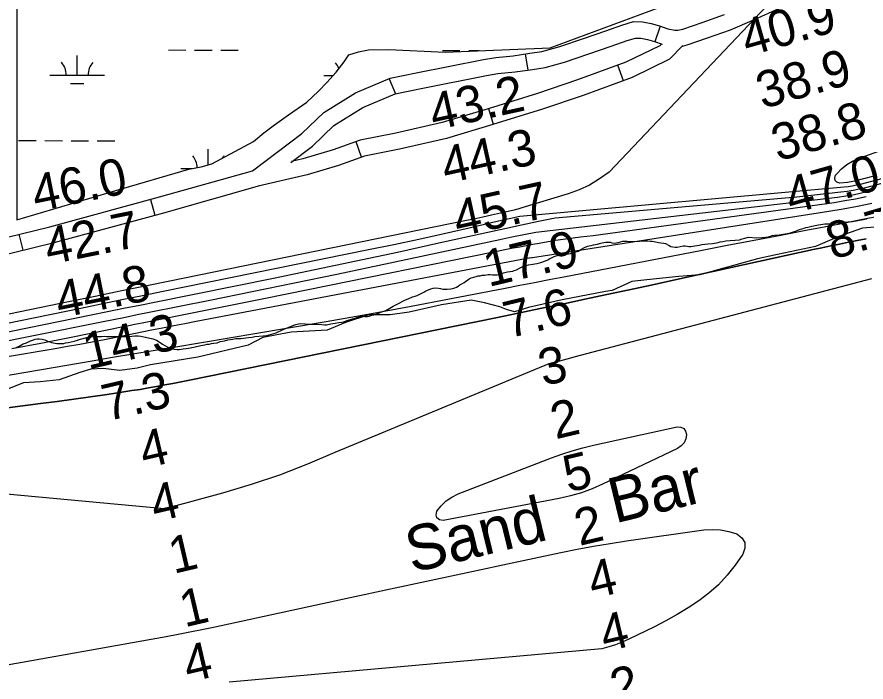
# Model space of a CAD drawing. Extents: x 3187622 to 3225504, y 800805 to 826213.
# Drawn here: x 3215002 to 3216557, y 812584 to 813802 of the extents above; entities that cross this region are included whole.
import ezdxf

# ---------------------------------------------------------------- set-up
doc = ezdxf.new("R2010")
doc.units = 0
for name, color, linetype in [('V-RIVR-EDGE', 7, 'Continuous'), ('V-RIVR-IDEN', 7, 'Continuous'), ('V-RIVR-RANG', 7, 'Continuous'), ('V-ROAD-CNTR', 7, 'Continuous'), ('V-SITE-VEGE', 7, 'Continuous'), ('V-TOPO-DPTH', 7, 'Continuous'), ('V-TOPO-MAJR', 7, 'Continuous'), ('V-TOPO-MINR', 7, 'Continuous'), ('V-TOPO-WATR', 7, 'Continuous'), ('V-WETL-SWMP', 7, 'Continuous')]:
    doc.layers.add(name, color=color, linetype=linetype)

msp = doc.modelspace()

# ---------------------------------------------------------------- linework, layer by layer
at = {"layer": 'V-RIVR-EDGE'}
msp.add_lwpolyline([(3216573.4, 813416.8), (3216550.3, 813415.1), (3216507.2, 813399.6), (3216464.6, 813381.4), (3216395, 813366.8), (3216358.1, 813359.1), (3216252.8, 813329.8), (3216214.5, 813326.8), (3216155.8, 813320.5), (3216128, 813317.5), (3216091.9, 813301.1), (3216080.1, 813298.9), (3216000.6, 813283.9), (3215938.8, 813269.7), (3215913.1, 813261.9), (3215898.4, 813265.9), (3215886.2, 813271.1), (3215858, 813278.2), (3215834.1, 813283.4), (3215779.3, 813274.9), (3215720.1, 813261.1), (3215685.3, 813256.4), (3215646.2, 813256.5), (3215604, 813242.3), (3215570.1, 813228), (3215504, 813224.7), (3215452.3, 813214.8), (3215425.7, 813201), (3215333.5, 813179), (3215246.5, 813164.9), (3215222.2, 813158.5), (3215190.4, 813154.6), (3215159.6, 813158.2), (3215137.4, 813156.9), (3215117, 813150.5), (3215079.5, 813137.5), (3215044.3, 813133.7), (3215013.9, 813132), (3214975.2, 813116.5)], dxfattribs=at)
at = {"layer": 'V-ROAD-CNTR'}
for p, q in [((3216180.2, 813784.9), (3216170.5, 813756.5)), ((3215933, 813734.2), (3215937.5, 813704.6)), ((3216112.6, 813685.2), (3216102.3, 813713.4)), ((3215683.6, 813688.8), (3215695.2, 813661.1)), ((3215875, 813605.2), (3215866.1, 813633.8)), ((3215633.2, 813545.1), (3215623.1, 813573.4)), ((3215246.7, 813467.8), (3215254.5, 813438.8)), ((3215005.4, 813403.8), (3215012.5, 813374.7))]:
    msp.add_line(p, q, dxfattribs=at)
for points in [[(3216220.8, 813748.7), (3216229.4, 813750.6), (3216266.8, 813763.6), (3216309, 813778.6), (3216352.7, 813797.3), (3216398.3, 813818.2), (3216459.8, 813844.3), (3216524.1, 813871.9), (3216597.3, 813901.2)], [(3215262.9, 813472.2), (3215433.4, 813520.3), (3215523.9, 813588.2), (3215563.8, 813626.8), (3215621.9, 813662.8), (3215685.8, 813689.7), (3215733.3, 813699.8), (3215856.2, 813723.9), (3215878.9, 813727.8), (3215910.9, 813730.9), (3215941.6, 813735.5), (3215963.2, 813738.8), (3215996.3, 813747.8), (3216039.6, 813762.7), (3216080.7, 813776.4), (3216110, 813787.1), (3216131.3, 813793.3), (3216147.7, 813792.8), (3216163.8, 813789.8), (3216178.8, 813785.4), (3216193.9, 813780.2), (3216206.8, 813777.9), (3216212.1, 813777.5), (3216221.3, 813779.5), (3216256.9, 813791.9), (3216298.1, 813806.5)], [(3215503.8, 813535.6), (3215543.4, 813565.3), (3215582.4, 813603), (3215635.7, 813636.1), (3215694.8, 813660.9), (3215739.3, 813670.4), (3215861.7, 813694.4), (3215882.8, 813698.1), (3215914.6, 813701.1), (3215946.2, 813705.9), (3215969.4, 813709.5), (3216005.1, 813719.1), (3216049.2, 813734.2), (3216090.5, 813748.1), (3216119.4, 813758.6), (3216135.1, 813763.2), (3216144.4, 813762.9), (3216156.7, 813760.6), (3216169.8, 813756.8), (3216183.6, 813752)], [(3216221.8, 813749.7), (3216197.3, 813724.4), (3216128.8, 813691.2), (3216038.8, 813658.3), (3215964.8, 813633.1), (3215873.7, 813604.8), (3215788.4, 813579.5), (3215702.4, 813559.9), (3215638.6, 813547.1), (3215590.8, 813529.9), (3215533.4, 813512.9), (3215443.6, 813492)], [(3216183.1, 813752.8), (3216179.5, 813749), (3216117.1, 813718.8), (3216028.8, 813686.6), (3215955.5, 813661.6), (3215865, 813633.5), (3215780.8, 813608.5), (3215696.1, 813589.2), (3215630.6, 813576.1), (3215581.4, 813558.4), (3215525.8, 813542), (3215505, 813537.1)], [(3215271.1, 813443.3), (3215447, 813492.9)], [(3214876.8, 813372.5), (3215062.4, 813417.7), (3215263.1, 813472.2)], [(3214883.1, 813343.1), (3215069.9, 813388.6), (3215270.9, 813443.3)]]:
    msp.add_lwpolyline(points, dxfattribs=at)
at = {"layer": 'V-SITE-VEGE'}
for points in [[(3216330.5, 813395.3), (3216335, 813396.7), (3216342, 813398.5), (3216355.6, 813397.6), (3216367, 813398.1), (3216378.3, 813399.4), (3216381.8, 813400.2), (3216385.3, 813401.5), (3216389.3, 813402.3), (3216398.2, 813402.9), (3216405.1, 813404), (3216412.9, 813405.4), (3216418.8, 813406.7), (3216422.5, 813407.7), (3216427.7, 813409.6), (3216430.8, 813411), (3216435.2, 813412.6), (3216439.5, 813413.9), (3216443.7, 813415), (3216446.9, 813416), (3216450.2, 813416.9), (3216457.9, 813418.7), (3216470, 813421), (3216474.5, 813422), (3216481.9, 813422.8), (3216487.3, 813423), (3216501.5, 813424.5), (3216504.9, 813424.5), (3216508.9, 813425.1), (3216512.6, 813425.5), (3216524, 813426.4), (3216532.2, 813427.5), (3216552.1, 813430.7), (3216558.3, 813432.3)], [(3215834, 813324.1), (3215838.9, 813325.5), (3215843, 813326.4), (3215846.6, 813327.5), (3215850.1, 813328), (3215853.9, 813328.7), (3215859, 813329.1), (3215862.1, 813329.6), (3215865.3, 813330), (3215868.8, 813330.2), (3215873.2, 813329.8), (3215876.2, 813329.6), (3215881.1, 813329.7), (3215884.6, 813330.4), (3215887.6, 813331.6), (3215892.8, 813333.2), (3215900.7, 813334.8), (3215909.9, 813336.4), (3215912.9, 813337.2), (3215916.9, 813339), (3215922.3, 813341.7), (3215925.8, 813343.7), (3215929.8, 813345.3), (3215934.6, 813346.9), (3215938.6, 813347.9), (3215947, 813349.3), (3215950.7, 813349.7), (3215954.2, 813350.4), (3215961.2, 813352.2), (3215969.9, 813355), (3215974.5, 813357.2), (3215978.1, 813359.2), (3215982.1, 813361.1), (3215985.6, 813363), (3215991.1, 813365.2), (3215995.3, 813366.8), (3216001.7, 813367.2), (3216005.6, 813367.1), (3216008.6, 813367.3), (3216015.9, 813368.7), (3216023.1, 813370.8), (3216030.5, 813373.2), (3216033.3, 813375.3), (3216036.2, 813376.6), (3216040.2, 813378.8), (3216046.9, 813381.9), (3216050.2, 813382.8), (3216053.4, 813383.5), (3216058.2, 813384.2), (3216065.4, 813385.8), (3216068.8, 813387), (3216073.6, 813388.3), (3216076.7, 813388.8), (3216080.3, 813389.2), (3216084, 813389.4), (3216088.2, 813389.3), (3216091.6, 813388.3), (3216096.5, 813387.7), (3216099.7, 813387.9), (3216102.8, 813388.9), (3216107.2, 813389.8), (3216111.7, 813391), (3216114.9, 813391.4), (3216119.4, 813391.3), (3216128, 813390.9), (3216133.2, 813390.7), (3216142.1, 813391.3), (3216147.6, 813391.9), (3216152.5, 813391.8), (3216156.8, 813391.8), (3216161.5, 813391.5), (3216165.6, 813391.1), (3216168.8, 813390.4), (3216177, 813388.5), (3216181, 813388.1), (3216186.9, 813387.8), (3216189.9, 813386.8), (3216196.4, 813383), (3216199.7, 813381.4), (3216203.1, 813380.6), (3216207.6, 813380.3), (3216211.2, 813380.5), (3216221.9, 813382.4), (3216226.1, 813382.5), (3216229.4, 813382.2), (3216232.8, 813381.7), (3216236.3, 813381.4), (3216239.8, 813381.8), (3216251.4, 813383.9), (3216256.1, 813385.2), (3216267.3, 813386.6), (3216276, 813387), (3216283.1, 813388.1), (3216286.4, 813388.7), (3216289.9, 813389.7), (3216295, 813390.9), (3216300, 813391.7), (3216308.2, 813392.4), (3216317.4, 813393), (3216325.3, 813393.9), (3216330.5, 813395.3)], [(3215295.6, 813192.5), (3215299.1, 813192.9), (3215306.5, 813194.3), (3215311.6, 813194.9), (3215316.1, 813195.3), (3215322.1, 813196.6), (3215326, 813197.2), (3215338.7, 813200.2), (3215342.2, 813200.6), (3215345.8, 813201.2), (3215350.6, 813202.3), (3215354.1, 813202.7), (3215358.2, 813203.7), (3215362.3, 813204.5), (3215368.6, 813204.9), (3215374.1, 813207.3), (3215381.9, 813208.7), (3215388.3, 813210.2), (3215393.2, 813211.2), (3215397.1, 813211.6), (3215402.9, 813212.8), (3215407.6, 813213.2), (3215412.1, 813213.2), (3215426.2, 813214.6), (3215432.6, 813215.4), (3215437.5, 813216.6), (3215452.9, 813217.6), (3215458.8, 813218.6), (3215464.2, 813219.4), (3215476.9, 813223.1), (3215489.4, 813229.2), (3215509.3, 813237.2), (3215513, 813238.6), (3215517.9, 813240), (3215521, 813240.2), (3215529.6, 813239.6), (3215532.9, 813239.2), (3215536.8, 813239), (3215552.1, 813239.1), (3215560.1, 813238.5), (3215565.5, 813237.7), (3215568.9, 813238.1), (3215576.7, 813239.5), (3215580.2, 813240.5), (3215584.9, 813240.9), (3215591.7, 813242.1), (3215597.6, 813242.9), (3215601.9, 813244), (3215605, 813245.4), (3215608.3, 813246.6), (3215616.5, 813248.7), (3215621.2, 813250.3), (3215624.3, 813251.5), (3215628.8, 813252.9), (3215632.1, 813253.7), (3215636.2, 813253.9), (3215639.3, 813253.5), (3215644, 813253.5), (3215647.1, 813254.1), (3215652, 813255.5), (3215655.7, 813256.2), (3215661, 813258.2), (3215664.3, 813259.6), (3215667.2, 813261), (3215670.5, 813261.7), (3215677.6, 813264.5), (3215685, 813268.6), (3215687.9, 813270.6), (3215691, 813272.3), (3215701.8, 813277.6), (3215708.8, 813281.3), (3215713.3, 813283.5), (3215718.3, 813285.8), (3215726.7, 813289.4), (3215731.2, 813290.6), (3215734.9, 813291.7), (3215738.4, 813293.3), (3215743.5, 813295.9), (3215747.2, 813297.8), (3215751.1, 813300.2), (3215756, 813302.1), (3215760.1, 813304.1), (3215764, 813305.3), (3215769.3, 813305.7), (3215774.1, 813305.1), (3215777.9, 813304.3), (3215781.8, 813303.2), (3215786.1, 813303), (3215789.6, 813303.4), (3215796.8, 813303.8), (3215800, 813304.5), (3215803.8, 813305.7), (3215807, 813306.9), (3215810.2, 813308.8), (3215813.3, 813311), (3215816.5, 813313.1), (3215820.8, 813315.6), (3215823.7, 813317.5), (3215827.5, 813320.6), (3215830.3, 813322.4), (3215834, 813324.1)], [(3215000.4, 813196.6), (3215005.8, 813198.6), (3215013.2, 813202.9), (3215019.3, 813204.8), (3215026.9, 813208.6), (3215032.4, 813210.7), (3215035.3, 813211.5), (3215039.4, 813212.3), (3215042.9, 813212.5), (3215048.2, 813211.7), (3215053.2, 813210.2), (3215057.9, 813208.2), (3215062, 813206.7), (3215065, 813205.7), (3215075.3, 813204), (3215087.8, 813204), (3215090.7, 813204.8), (3215095.6, 813205.6), (3215106.7, 813208.1), (3215111.2, 813209.3), (3215115.9, 813210.9), (3215132.5, 813215.6), (3215137, 813216.2), (3215144.8, 813216.6), (3215152.4, 813216.8), (3215156.9, 813216.8), (3215161.4, 813217), (3215165.7, 813216.8), (3215171.8, 813216.8), (3215178, 813216.5), (3215182.3, 813216.5), (3215187.2, 813216.3), (3215192.3, 813216.5), (3215197.7, 813216.3), (3215205.9, 813216.5), (3215212.4, 813217.5), (3215218, 813217.7), (3215223.7, 813217.7), (3215228.6, 813217.5), (3215234.4, 813216.2), (3215242.6, 813214.4), (3215250.8, 813212.5), (3215257.7, 813210), (3215262.4, 813206.7), (3215268.8, 813202.4), (3215272.9, 813199.9), (3215276.8, 813197.7), (3215280.7, 813195.8), (3215285.6, 813194.4), (3215290.5, 813193.2), (3215295.6, 813192.5)]]:
    msp.add_lwpolyline(points, dxfattribs=at)
at = {"layer": 'V-TOPO-DPTH'}
for points in [[(3216567.5, 813460), (3216541.3, 813454.9), (3216515, 813450.1), (3216488.7, 813445.8), (3215946.4, 813360.8), (3215945, 813360.6), (3215940.9, 813360.1), (3215939.8, 813359.9), (3215939.2, 813359.8), (3215330.1, 813243.9), (3215309.6, 813240), (3215289.1, 813236), (3215268.6, 813232), (3215248.1, 813228), (3215218.8, 813222.1), (3215213, 813221), (3215207.1, 813219.8), (3215201.3, 813218.6), (3215195.5, 813217.5), (3215162.2, 813210.8), (3215139.7, 813206.4), (3215117.2, 813202.1), (3215094.6, 813198.1), (3215072, 813194.2), (3214503.4, 813098.5)], [(3214486.3, 813020.9), (3215045.1, 813093.6), (3215075.5, 813097.6), (3215106, 813101.8), (3215136.4, 813106.1), (3215166.9, 813110.5), (3215197.5, 813115.1), (3215212.6, 813117.4), (3215227.7, 813119.8), (3215242.7, 813122.4), (3215257.7, 813125.1), (3215272.7, 813127.9), (3215287.7, 813130.7), (3215302.7, 813133.7), (3215317.7, 813136.7), (3215879.1, 813250.9), (3215919.8, 813259.2), (3215960.5, 813267.6), (3216001.2, 813276.1), (3216041.8, 813284.7), (3216082.5, 813293.3), (3216123.1, 813302), (3216163.7, 813310.8), (3216204.3, 813319.7), (3216460, 813375.7), (3216476.2, 813379.2), (3216492.4, 813382.6), (3216508.6, 813386), (3216524.8, 813389.4), (3216541.1, 813392.6), (3216557.3, 813395.8)], [(3214486.3, 813020.9), (3215045.1, 813093.6), (3215075.5, 813097.6), (3215106, 813101.8), (3215136.4, 813106.1), (3215166.9, 813110.5), (3215197.5, 813115.1), (3215212.6, 813117.4), (3215227.7, 813119.8), (3215242.7, 813122.4), (3215257.7, 813125.1), (3215272.7, 813127.9), (3215287.7, 813130.7), (3215302.7, 813133.7), (3215317.7, 813136.7), (3215879.1, 813250.9), (3215919.8, 813259.2), (3215960.5, 813267.6), (3216001.2, 813276.1), (3216041.8, 813284.7), (3216082.5, 813293.3), (3216123.1, 813302), (3216163.7, 813310.8), (3216204.3, 813319.7), (3216460, 813375.7), (3216476.2, 813379.2), (3216492.4, 813382.6), (3216508.6, 813386), (3216524.8, 813389.4), (3216541.1, 813392.6), (3216557.3, 813395.8)]]:
    msp.add_lwpolyline(points, dxfattribs=at)
at = {"layer": 'V-TOPO-MAJR'}
msp.add_lwpolyline([(3216691.8, 813524.7), (3216556.1, 813489.2), (3216544.9, 813486.6), (3216533.7, 813484.2), (3216522.3, 813482.4), (3216510.9, 813480.8), (3216430.2, 813471.7), (3215988, 813433.4), (3215957.1, 813427.1), (3215926.2, 813420.6), (3215895.3, 813414), (3215864.4, 813407.2), (3215774.9, 813387.3), (3215699.2, 813370.6), (3215623.5, 813354.3), (3215547.6, 813338.5), (3215471.7, 813322.9), (3215256.8, 813279.6), (3215227.1, 813273.6), (3215197.3, 813267.6), (3215167.6, 813261.5), (3215137.8, 813255.5), (3214907.3, 813208.4)], dxfattribs=at)
at = {"layer": 'V-TOPO-MINR'}
for points in [[(3216397.2, 813846.3), (3216086.5, 813517.6), (3216069.1, 813505.1), (3216050.8, 813494.1), (3216031.5, 813485.3), (3216011.4, 813477.8), (3215926.4, 813452), (3215923, 813451), (3215919.6, 813450), (3215916.1, 813449.1), (3215912.6, 813448.3), (3215887.3, 813442.4), (3215871.1, 813438.6), (3215855, 813435), (3215838.7, 813431.5), (3215822.5, 813428.2), (3215282.2, 813318.1), (3215236.5, 813308.8), (3215190.8, 813299.4), (3215145.1, 813290.1), (3215099.5, 813280.7), (3214555, 813168.5)], [(3216571.3, 813510.5), (3216536, 813501.1), (3216532.8, 813500.3), (3216529.6, 813499.7), (3216526.4, 813499.2), (3216523.2, 813498.8), (3216508.8, 813497.6), (3216503.6, 813499.4), (3216500.3, 813502.2), (3216499.8, 813506.5), (3216501.3, 813511.9), (3216503.9, 813515), (3216512.4, 813523.8), (3216521.7, 813531.5), (3216532.2, 813537.6), (3216543.3, 813542.7), (3216815.4, 813641.3)], [(3216629.2, 813517.1), (3216546.1, 813495.2), (3216538.9, 813493.5), (3216531.7, 813492), (3216524.4, 813490.9), (3216517, 813490.1), (3215922.7, 813436.3), (3215884, 813427.6), (3215845.4, 813418.7), (3215830.5, 813415.2), (3215784.4, 813404.7), (3215738.3, 813394.5), (3215692.1, 813384.7), (3215645.8, 813375.1), (3215269.5, 813298.8), (3215231.8, 813291.2), (3215194.1, 813283.5), (3215156.4, 813275.8), (3215118.7, 813268.1), (3214729.9, 813188.4)], [(3216566.2, 813483.2), (3216551, 813479.6), (3216535.7, 813476.3), (3216520.3, 813473.6), (3216504.9, 813471.3), (3215952.2, 813407.2), (3215930.1, 813402.8), (3215908.2, 813398.4), (3215886.2, 813393.8), (3215665.1, 813346.7), (3215587.8, 813330.4), (3215510.4, 813314.3), (3215433, 813298.4), (3215355.5, 813282.8), (3215244.2, 813260.4), (3215222.4, 813256.1), (3215200.6, 813251.7), (3215178.8, 813247.3), (3215157, 813242.8), (3215035.5, 813218.2), (3214952.8, 813201.8)], [(3216567.5, 813460), (3216541.3, 813454.9), (3216515, 813450.1), (3216488.7, 813445.8), (3215946.4, 813360.8), (3215945, 813360.6), (3215940.9, 813360.1), (3215939.8, 813359.9), (3215939.2, 813359.8), (3215330.1, 813243.9), (3215309.6, 813240), (3215289.1, 813236), (3215268.6, 813232), (3215248.1, 813228), (3215218.8, 813222.1), (3215213, 813221), (3215207.1, 813219.8), (3215201.3, 813218.6), (3215195.5, 813217.5), (3215162.2, 813210.8), (3215139.7, 813206.4), (3215117.2, 813202.1), (3215094.6, 813198.1), (3215072, 813194.2), (3214503.4, 813098.5)], [(3216557.1, 813472.6), (3216537.8, 813468.4), (3216518.4, 813464.8), (3216498.9, 813461.6), (3216057, 813401.1), (3216034.1, 813398.8), (3216011.3, 813395.7), (3215988.6, 813392.2), (3215958.4, 813387), (3215946.5, 813384.9), (3215934.7, 813382.7), (3215922.8, 813380.4), (3215911, 813378.1), (3215496.5, 813294.4), (3215447.8, 813284.5), (3215399, 813274.7), (3215350.2, 813265), (3215301.4, 813255.2), (3215231.5, 813241.3), (3215217.7, 813238.5), (3215203.9, 813235.7), (3215190.1, 813233), (3215176.2, 813230.2), (3215098.4, 813214.4), (3215045.6, 813204), (3214992.7, 813194)], [(3216586.2, 813437.6), (3216547.7, 813430), (3216509.2, 813422.5), (3216470.7, 813415.1), (3216449.8, 813411.2), (3216400.8, 813401.9), (3216351.9, 813392.5), (3216302.9, 813383.2), (3216253.9, 813373.7), (3216003.5, 813325.4), (3215976.7, 813320.2), (3215949.8, 813315.1), (3215923, 813309.9), (3215896.2, 813304.7), (3215797.5, 813285.5), (3215721.2, 813271), (3215644.9, 813257), (3215568.5, 813243.5), (3215492, 813230.5), (3215289, 813196.7), (3215251.7, 813190.5), (3215214.4, 813184.2), (3215177.1, 813177.9), (3215139.8, 813171.5), (3214485, 813059.4)], [(3216567.2, 813322.5), (3216022.1, 813178.5), (3216015.5, 813176.8), (3216009, 813175.1), (3216002.4, 813173.4), (3215995.9, 813171.7), (3215989.3, 813170), (3215982.7, 813168.4), (3215976.2, 813166.7), (3215584.3, 813004), (3215533.9, 812982.6), (3215482.8, 812962.8), (3215430.9, 812945.4), (3215378.4, 812929.6), (3215286.1, 812904.3), (3215279.3, 812902.6), (3215272.5, 812901.1), (3214462.4, 812975.9)], [(3216223.4, 813048.1), (3216226.6, 813043.3), (3216228.5, 813036.9), (3216226.9, 813028.9), (3216223.9, 813021.8), (3216218.7, 813016.1), (3216212, 813011.4), (3216074.7, 812946), (3216055.4, 812937.7), (3216035.8, 812930.5), (3216015.7, 812924.7), (3215995.3, 812920), (3215782.6, 812879.4), (3215775.7, 812881), (3215771, 812884.2), (3215769.8, 812889.6), (3215770.9, 812896.6), (3215778.9, 812906.7), (3215787.9, 812915.6), (3215798.4, 812922.6), (3215809.9, 812928.4), (3215980.7, 812994.1), (3215999.8, 813000.9), (3216019, 813007.1), (3216038.5, 813012.5), (3216058.2, 813017.3), (3216211.4, 813050.9), (3216218.1, 813050.3), (3216223.4, 813048.1)], [(3214921.9, 812604.3), (3215275.3, 812667.3), (3215297.1, 812671.3), (3215318.7, 812675.5), (3215340.4, 812679.9), (3215362, 812684.4), (3215612.1, 812738.5), (3215686.4, 812754.6), (3215760.6, 812770.5), (3215834.9, 812786.4), (3215909.2, 812802.1), (3215997.9, 812820.9), (3216027.9, 812827), (3216058, 812832.6), (3216088.2, 812837.6), (3216118.4, 812842.2), (3216259.9, 812862.3), (3216275.4, 812863.3), (3216290.7, 812862.7), (3216305.8, 812859.7), (3216320.6, 812855.1), (3216329.8, 812847.6), (3216335.3, 812839), (3216335.3, 812828.9), (3216331.6, 812817.6), (3216317.3, 812797.5), (3216302.7, 812779.2), (3216286.9, 812762), (3216269.4, 812746.7), (3216250.8, 812732.5), (3216231.1, 812719.6), (3216211, 812707.4), (3216190.3, 812696), (3216169.4, 812685.1), (3216122.5, 812662.2), (3216110.5, 812656.8), (3216098.4, 812652), (3216085.9, 812648.1), (3216073.2, 812644.7), (3215390.4, 812583.4)]]:
    msp.add_lwpolyline(points, dxfattribs=at)
at = {"layer": 'V-TOPO-WATR'}
msp.add_lwpolyline([(3216557.3, 813395.8), (3216541.1, 813392.6), (3216524.8, 813389.4), (3216508.6, 813386), (3216492.4, 813382.6), (3216476.2, 813379.2), (3216460, 813375.7), (3216204.3, 813319.7), (3216163.7, 813310.8), (3216123.1, 813302), (3216082.5, 813293.3), (3216041.8, 813284.7), (3216001.2, 813276.1), (3215960.5, 813267.6), (3215919.8, 813259.2), (3215879.1, 813250.9), (3215317.7, 813136.7), (3215302.7, 813133.7), (3215287.7, 813130.7), (3215272.7, 813127.9), (3215257.7, 813125.1), (3215242.7, 813122.4), (3215227.7, 813119.8), (3215212.6, 813117.4), (3215197.5, 813115.1), (3215166.9, 813110.5), (3215136.4, 813106.1), (3215106, 813101.8), (3215075.5, 813097.6), (3215045.1, 813093.6), (3214486.3, 813020.9)], dxfattribs=at)
at = {"layer": 'V-WETL-SWMP'}
for p, q in [((3215002, 814547.7), (3215002, 813430)), ((3215978.8, 813745.6), (3216176.2, 813818.8)), ((3215279.4, 813741.4), (3215311.4, 813741.3)), ((3215327.4, 813741.3), (3215359.4, 813741.2)), ((3215375.4, 813741.2), (3215407.4, 813741.1)), ((3215627.8, 813738.2), (3215645.9, 813741.6)), ((3215645.9, 813741.6), (3215683.1, 813742.5)), ((3215683.1, 813742.5), (3215786.2, 813737.7)), ((3215781.3, 813740.4), (3215813.3, 813740.3)), ((3215786.2, 813737.7), (3215978.8, 813745.6)), ((3215829.3, 813740.3), (3215848.7, 813740.2)), ((3215112.2, 813695.3), (3215112.3, 813731.3)), ((3215601.4, 813719.7), (3215609.8, 813732.7)), ((3215609.8, 813732.7), (3215627.8, 813738.2)), ((3215586.5, 813700.7), (3215601.4, 813719.7)), ((3215062.2, 813695.4), (3215162.2, 813695.2)), ((3215564.1, 813694.4), (3215580.9, 813694.4)), ((3215569.7, 813681.7), (3215586.5, 813700.7)), ((3215100.2, 813679.9), (3215124.2, 813679.9)), ((3215554.2, 813666.1), (3215569.7, 813681.7)), ((3215532.9, 813646.1), (3215554.2, 813666.1)), ((3215499.3, 813622.6), (3215532.9, 813646.1)), ((3215473.6, 813604.6), (3215499.3, 813622.6)), ((3215454.4, 813589.4), (3215473.6, 813604.6)), ((3215435.3, 813573.8), (3215454.4, 813589.4)), ((3215005.1, 813575.5), (3215037.1, 813575.4)), ((3215053.1, 813575.4), (3215085.1, 813575.3)), ((3215101.1, 813575.3), (3215133.1, 813575.2)), ((3215149.1, 813575.2), (3215181.1, 813575.1)), ((3215359.1, 813533.1), (3215435.3, 813573.8)), ((3215352.4, 813531.2), (3215352.4, 813560)), ((3215182.9, 813483.8), (3215316.5, 813522.8)), ((3215302.4, 813524.1), (3215322.5, 813524.1)), ((3215316.5, 813522.8), (3215339.1, 813527.6)), ((3215339.1, 813527.6), (3215359.1, 813533.1)), ((3215002, 813430), (3215182.9, 813483.8))]:
    msp.add_line(p, q, dxfattribs=at)
for centre, start, end in [((3215057, 813695.9), 359.1115, 40.6551), ((3215167.5, 813695.7), 139.1115, 180.6551), ((3215558.9, 813694.9), 20.9503, 40.6551), ((3215297.1, 813524.6), 2.5578, 40.6551), ((3215407.6, 813524.4), 139.1115, 148.1171)]:
    msp.add_arc(centre, 35.2, start, end, dxfattribs=at)

# ---------------------------------------------------------------- texts
at = {"layer": 'V-RIVR-IDEN'}
msp.add_text('Sand    Bar', height=83, rotation=13.7141, dxfattribs=at).set_placement((3215725.3, 812783.2))
at = {"layer": 'V-RIVR-RANG'}
for s, rotation, p in [('40.9', 15.9383, (3216339.8, 813729.1)), ('38.9', 15.9383, (3216367.4, 813633)), ('43.2', 12.4983, (3215765.6, 813593.7)), ('38.8', 15.9383, (3216395.4, 813537)), ('44.3', 12.4983, (3215787.5, 813496.1)), ('46.0', 11.4483, (3215036.7, 813445.1)), ('47.0', 15.9383, (3216420.3, 813440.1)), ('45.7', 12.4983, (3215809.4, 813398.5)), ('42.7', 11.4483, (3215059.7, 813347.7)), ('8.7', 16.4059, (3216495.6, 813357)), ('17.9', 13.4313, (3215865.6, 813307.1)), ('44.8', 11.4483, (3215079.7, 813249.7)), ('7.6', 13.4313, (3215902.1, 813213.1)), ('14.3', 13.1556, (3215132.1, 813155.7)), ('3', 13.4313, (3215966.1, 813125.5)), ('7.3', 13.1556, (3215166.6, 813061.1)), ('2', 13.4313, (3215988.5, 813028.1)), ('4', 13.1556, (3215235.2, 812974.5)), ('5', 13.4313, (3216011.4, 812930.7)), ('4', 13.1556, (3215255.3, 812876.5)), ('2', 13.4313, (3216032.2, 812832.9)), ('1', 13.1556, (3215288.8, 812781.7)), ('4', 13.4313, (3216056.9, 812736)), ('1', 13.1556, (3215308.8, 812683.7)), ('4', 13.4313, (3216078.8, 812638.4)), ('4', 13.1556, (3215315.6, 812582.6)), ('2', 13.4313, (3216097.9, 812540.2))]:
    msp.add_text(s, height=67, rotation=rotation, dxfattribs=at).set_placement(p)

doc.saveas('drawing.dxf')
